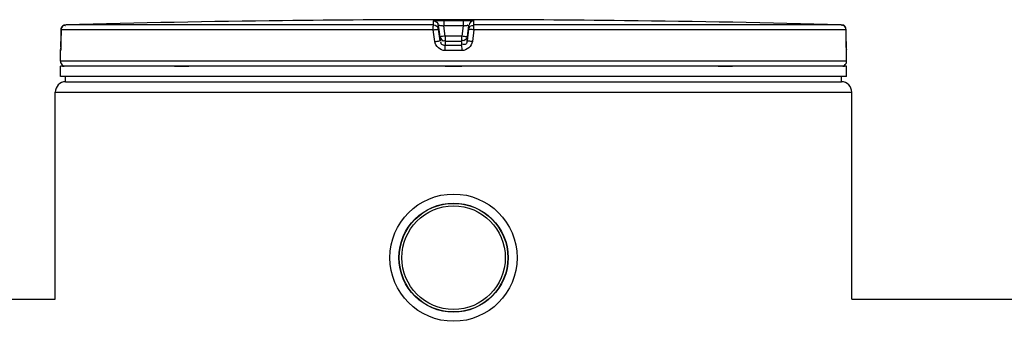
# Model space of a CAD drawing. Header units: millimetres. Extents: x 0 to 297, y 0 to 210.
# Tile 310 of 455: x 159.39 to 166.05, y 161.26 to 163.3. Entities that reach past the tile are written whole.
import ezdxf

# ---------------------------------------------------------------- set-up
doc = ezdxf.new("R2010")
doc.units = ezdxf.units.MM
doc.header["$LTSCALE"] = 16.335
doc.layers.get('0').update_dxf_attribs({"linetype": 'CONTINUOUS'})
doc.layers.add('01_GLOBAL', color=7, linetype='CONTINUOUS')
doc.layers.add('AXES_REF', color=7, linetype='CONTINUOUS')

msp = doc.modelspace()

# ---------------------------------------------------------------- linework, layer by layer
at = {"color": 9, "linetype": 'Continuous'}
for p, q in [((159.6903, 163.2634), (159.693, 163.263)), ((159.696, 163.2619), (159.6986, 163.2605)), ((162.1889, 163.2664), (159.7024, 163.2664)), ((162.1889, 163.2664), (162.1889, 163.2938)), ((162.2236, 163.2357), (162.2236, 163.2631)), ((162.2335, 163.1845), (162.2236, 163.2631)), ((162.2594, 163.2946), (162.2594, 163.2592)), ((162.2594, 163.2946), (162.3248, 163.2946)), ((162.2682, 163.1892), (162.2594, 163.2592)), ((162.3902, 163.2592), (162.2594, 163.2592)), ((162.3248, 163.2946), (162.3902, 163.2946)), ((162.3902, 163.2592), (162.3814, 163.1892)), ((162.3902, 163.2946), (162.3902, 163.2592)), ((162.426, 163.2631), (162.4161, 163.1845)), ((162.426, 163.2631), (162.426, 163.2357)), ((162.4607, 163.2938), (162.4607, 163.2664)), ((164.9472, 163.2664), (162.4607, 163.2664)), ((164.9535, 163.2619), (164.9509, 163.2605)), ((164.9565, 163.263), (164.9541, 163.2622)), ((159.6684, 163.2314), (159.6679, 163.1527)), ((159.6684, 163.2314), (159.6683, 163.2316)), ((162.1871, 163.2314), (159.6684, 163.2314)), ((162.1971, 163.1527), (162.1871, 163.2314)), ((162.2335, 163.157), (162.2236, 163.2357)), ((162.2335, 163.1845), (162.2335, 163.157)), ((162.2335, 163.1845), (162.2338, 163.1822)), ((162.3814, 163.1892), (162.2682, 163.1892)), ((162.2682, 163.1892), (162.2682, 163.1263)), ((162.3814, 163.1263), (162.3814, 163.1892)), ((162.4161, 163.1845), (162.4158, 163.1823)), ((162.426, 163.2357), (162.4161, 163.157)), ((162.4161, 163.157), (162.4161, 163.1845)), ((162.4625, 163.2314), (162.4525, 163.1527)), ((164.9812, 163.2314), (162.4625, 163.2314)), ((164.9812, 163.2314), (164.9813, 163.2317)), ((164.9817, 163.1527), (164.9812, 163.2314)), ((159.6679, 163.1527), (159.6678, 163.1529)), ((162.2678, 163.1538), (162.2682, 163.1538)), ((162.3814, 163.1538), (162.2682, 163.1538)), ((162.3248, 163.1263), (162.2682, 163.1263)), ((162.3814, 163.1263), (162.3248, 163.1263)), ((162.3818, 163.1538), (162.3814, 163.1538)), ((164.9817, 163.1527), (164.9818, 163.1529)), ((159.6654, 163.0913), (159.6648, 163.0913)), ((162.3248, 163.0913), (162.2674, 163.0913)), ((162.3822, 163.0913), (162.3248, 163.0913)), ((164.9848, 163.0913), (164.9842, 163.0913)), ((164.9848, 163.0205), (159.6648, 163.0205)), ((159.6788, 162.9869), (159.6901, 162.9869)), ((160.4374, 162.9869), (160.533, 162.9869)), ((162.2688, 162.9869), (162.3808, 162.9869)), ((164.1166, 162.9869), (164.2122, 162.9869)), ((164.9595, 162.9869), (164.9708, 162.9869))]:
    msp.add_line(p, q, dxfattribs=at)
at = {"color": 7, "linetype": 'Continuous'}
for p, q in [((161.2378, 163.2946), (161.1682, 163.2938)), ((161.2383, 163.2946), (161.2377, 163.2946)), ((163.4117, 163.2946), (163.4113, 163.2946)), ((163.4814, 163.2938), (163.4116, 163.2946)), ((159.6683, 163.2316), (159.6678, 163.1529)), ((164.9818, 163.1456), (164.9813, 163.2316)), ((159.6669, 163.1111), (159.6667, 163.1076)), ((159.667, 163.115), (159.6669, 163.1111)), ((159.6672, 163.1193), (159.667, 163.115)), ((159.6673, 163.1241), (159.6672, 163.1193)), ((159.6675, 163.1292), (159.6673, 163.1241)), ((159.6676, 163.1346), (159.6675, 163.1292)), ((159.6677, 163.1403), (159.6676, 163.1346)), ((159.6678, 163.1463), (159.6677, 163.1403)), ((159.6678, 163.1529), (159.6678, 163.1463)), ((164.9819, 163.1385), (164.9818, 163.147)), ((164.9821, 163.132), (164.9819, 163.14)), ((164.9822, 163.1257), (164.982, 163.1332)), ((164.9824, 163.1201), (164.9822, 163.127)), ((164.9825, 163.116), (164.9823, 163.1211)), ((164.9827, 163.1123), (164.9825, 163.1169)), ((164.9828, 163.1089), (164.9826, 163.1131)), ((164.983, 163.106), (164.9828, 163.1097)), ((159.6648, 163.0205), (159.6648, 163.0913)), ((159.6664, 163.1016), (159.6661, 163.0974)), ((159.6667, 163.1076), (159.6666, 163.1046)), ((164.9832, 163.1016), (164.9829, 163.1081)), ((164.9832, 163.1023), (164.983, 163.1046)), ((164.9833, 163.1004), (164.9832, 163.1023)), ((164.9848, 163.0205), (164.9848, 163.0913)), ((164.9848, 162.9855), (159.6648, 162.9855)), ((159.6648, 162.9155), (159.6648, 162.9855)), ((159.6788, 162.9855), (159.6788, 162.9869)), ((164.9708, 162.9855), (164.9708, 162.9869)), ((164.9848, 162.9155), (164.9848, 162.9855)), ((164.9848, 162.9155), (159.6648, 162.9155)), ((159.6998, 162.8805), (159.6998, 162.9155)), ((164.9498, 162.8805), (164.9498, 162.9155)), ((159.6998, 162.8805), (164.9498, 162.8805)), ((149.5498, 161.4105), (159.6298, 161.4105)), ((165.0198, 161.4105), (167.9108, 161.4105))]:
    msp.add_line(p, q, dxfattribs=at)
for points in [[(159.6666, 163.1046), (159.6664, 163.1021), (159.6664, 163.1016)], [(164.9835, 163.0979), (164.9835, 163.0978), (164.9835, 163.0974), (164.9836, 163.0972), (164.9836, 163.0973), (164.9835, 163.0975), (164.9835, 163.0978), (164.9835, 163.0983), (164.9834, 163.0989), (164.9834, 163.0995), (164.9833, 163.1004)]]:
    msp.add_lwpolyline(points, dxfattribs=at)
for radius in [0.4305, 0.3693]:
    msp.add_circle((162.3248, 161.6905), radius, dxfattribs=at)
for centre, radius, start, end in [((159.7033, 163.2314), 0.035, 91.48637, 179.62893), ((162.3248, 62.2016), 101.0987, 90.655486, 91.486369), ((162.3248, 62.203), 101.0975, 89.384203, 90.615797), ((162.3248, 62.203), 101.0974, 88.513625, 89.344519), ((164.9463, 163.2314), 0.035, 0.47139, 88.50968), ((159.6998, 163.0913), 0.035, 162.87448, 180), ((164.9498, 163.0913), 0.035, 0, 17.12748), ((159.6998, 163.0205), 0.035, 180, 235.73564), ((159.6879, 162.9869), 0.0091, 148.62171, 180), ((164.9498, 163.0205), 0.035, 304.26436, 360), ((164.9617, 162.9869), 0.0091, 0, 31.37829)]:
    msp.add_arc(centre, radius, start, end, dxfattribs=at)
at = {"color": 9, "linetype": 'Continuous'}
for centre, radius, start, end in [((159.6896, 163.2503), 0.0131, 87.11667, 91.61409), ((159.6891, 163.2474), 0.0161, 69.46016, 75.88686), ((159.6883, 163.2454), 0.0182, 65.01495, 69.48812), ((164.9614, 163.2449), 0.0188, 112.88125, 114.99326), ((164.9602, 163.2486), 0.0149, 101.41141, 104.25096), ((162.72, 159.5799), 3.6374, 97.13473, 97.414), ((162.2444, 161.9855), 1.2114, 82.65626, 83.31406), ((158.4565, 163.1587), 1.2114, 357.86319, 359.71517), ((166.2213, 163.16), 1.2396, 180.33773, 182.05938)]:
    msp.add_arc(centre, radius, start, end, dxfattribs=at)
for points in [[(159.6684, 163.2314), (159.6684, 163.2441), (159.6765, 163.2631), (159.6892, 163.2634)], [(162.1889, 163.2938), (162.2023, 163.2938), (162.224, 163.2779), (162.218, 163.2659)], [(162.1889, 163.2664), (162.2023, 163.2664), (162.224, 163.2506), (162.218, 163.2385)], [(162.4607, 163.2938), (162.4473, 163.2938), (162.4256, 163.2779), (162.4316, 163.2659)], [(162.426, 163.2357), (162.4276, 163.2491), (162.4461, 163.2686), (162.4573, 163.2611)], [(164.9812, 163.2314), (164.9812, 163.2431), (164.9758, 163.258), (164.965, 163.2624)], [(162.2674, 163.0913), (162.2363, 163.0913), (162.201, 163.1218), (162.1971, 163.1527)], [(162.4525, 163.1527), (162.4486, 163.1218), (162.4133, 163.0913), (162.3822, 163.0913)]]:
    msp.add_open_spline(points, degree=3, dxfattribs=at)
for points, knots in [([(162.1871, 163.2314), (162.1871, 163.2396), (162.1848, 163.2415), (162.1885, 163.262), (162.1887, 163.2605)], [0, 0, 0, 0, 0.846035, 1, 1, 1, 1]), ([(162.1889, 163.2938), (162.1889, 163.2956), (162.2, 163.292), (162.2179, 163.2974), (162.2428, 163.2946), (162.2594, 163.2946)], [0, 0, 0, 0, 0.077113, 0.294292, 1, 1, 1, 1]), ([(162.2236, 163.2631), (162.2236, 163.2655), (162.239, 163.2584), (162.2449, 163.2609), (162.2519, 163.26)], [0, 0, 0, 0, 0.254625, 1, 1, 1, 1]), ([(162.3902, 163.2946), (162.4068, 163.2946), (162.4317, 163.2974), (162.4497, 163.2921), (162.4607, 163.2956), (162.4607, 163.2938)], [0, 0, 0, 0, 0.706963, 0.92344, 1, 1, 1, 1]), ([(162.3902, 163.2592), (162.3985, 163.2602), (162.4033, 163.2607), (162.4248, 163.2633), (162.4193, 163.2624), (162.418, 163.2622)], [0, 0, 0, 0, 0.706753, 0.894885, 1, 1, 1, 1]), ([(162.4625, 163.2314), (162.4625, 163.2396), (162.4648, 163.2415), (162.4611, 163.262), (162.4609, 163.2605)], [0, 0, 0, 0, 0.846035, 1, 1, 1, 1]), ([(164.9609, 163.2634), (164.9603, 163.2635), (164.9591, 163.2635), (164.9578, 163.2633), (164.9572, 163.2632)], [0, 0, 0, 0, 0.489837, 1, 1, 1, 1]), ([(164.965, 163.2624), (164.9644, 163.2627), (164.963, 163.2631), (164.9616, 163.2634), (164.9609, 163.2634)], [0, 0, 0, 0, 0.498239, 1, 1, 1, 1]), ([(162.1871, 163.2314), (162.1957, 163.2328), (162.2003, 163.2339), (162.2235, 163.235), (162.2184, 163.2356), (162.2174, 163.2356)], [0, 0, 0, 0, 0.717881, 0.918652, 1, 1, 1, 1]), ([(162.2506, 163.187), (162.2463, 163.1864), (162.233, 163.1853), (162.2388, 163.1852), (162.2393, 163.1853)], [0, 0, 0, 0, 0.894651, 1, 1, 1, 1]), ([(162.4161, 163.1845), (162.4161, 163.186), (162.407, 163.184), (162.4033, 163.1864), (162.3992, 163.1869)], [0, 0, 0, 0, 0.272435, 1, 1, 1, 1]), ([(162.4625, 163.2314), (162.4539, 163.2328), (162.4493, 163.2339), (162.4262, 163.235), (162.4312, 163.2356), (162.4322, 163.2356)], [0, 0, 0, 0, 0.717881, 0.918652, 1, 1, 1, 1]), ([(159.667, 163.1136), (159.6668, 163.1081), (159.6644, 163.1033), (159.6674, 163.0913), (159.6654, 163.0913)], [0, 0, 0, 0, 0.733893, 1, 1, 1, 1]), ([(162.1971, 163.1527), (162.2057, 163.1538), (162.2102, 163.1543), (162.2333, 163.1572), (162.2283, 163.1564), (162.2274, 163.1563)], [0, 0, 0, 0, 0.719723, 0.92045, 1, 1, 1, 1]), ([(162.2682, 163.1263), (162.2603, 163.1263), (162.2434, 163.1275), (162.2375, 163.1469), (162.2408, 163.1529)], [0, 0, 0, 0, 0.535491, 1, 1, 1, 1]), ([(162.2674, 163.0913), (162.2675, 163.0996), (162.2665, 163.1011), (162.2681, 163.1219), (162.2681, 163.1204)], [0, 0, 0, 0, 0.849467, 1, 1, 1, 1]), ([(162.3822, 163.0913), (162.3822, 163.0996), (162.3832, 163.1011), (162.3815, 163.1219), (162.3815, 163.1204)], [0, 0, 0, 0, 0.849467, 1, 1, 1, 1]), ([(162.4161, 163.157), (162.4152, 163.1494), (162.4127, 163.1327), (162.3928, 163.13), (162.3874, 163.1341)], [0, 0, 0, 0, 0.53572, 1, 1, 1, 1]), ([(162.4525, 163.1527), (162.4439, 163.1538), (162.4394, 163.1543), (162.4163, 163.1572), (162.4213, 163.1564), (162.4223, 163.1563)], [0, 0, 0, 0, 0.719723, 0.92045, 1, 1, 1, 1]), ([(164.9842, 163.0913), (164.9822, 163.0913), (164.9854, 163.1042), (164.9827, 163.1094), (164.9825, 163.1155)], [0, 0, 0, 0, 0.250338, 1, 1, 1, 1]), ([(159.6654, 163.0913), (159.6654, 163.0924), (159.6655, 163.0945), (159.6658, 163.0967), (159.666, 163.0978)], [0, 0, 0, 0, 0.485545, 1, 1, 1, 1]), ([(164.9842, 163.0913), (164.9842, 163.0924), (164.9841, 163.0945), (164.9838, 163.0967), (164.9836, 163.0978)], [0, 0, 0, 0, 0.485542, 1, 1, 1, 1])]:
    msp.add_open_spline(points, degree=3, knots=knots, dxfattribs=at)
at = {"color": 7, "linetype": 'Continuous'}
for points in [[(162.2338, 163.1822), (162.2362, 163.1696), (162.2537, 163.152), (162.2645, 163.1589)], [(162.4158, 163.1823), (162.4134, 163.1697), (162.3959, 163.1519), (162.3851, 163.1589)]]:
    msp.add_open_spline(points, degree=3, dxfattribs=at)
at = {"layer": '01_GLOBAL', "color": 7, "linetype": 'Continuous'}
for p, q in [((159.6998, 162.8805), (164.9498, 162.8805)), ((159.6298, 161.4105), (159.6298, 162.8105)), ((165.0198, 161.4105), (165.0198, 162.8105))]:
    msp.add_line(p, q, dxfattribs=at)
at = {"layer": '01_GLOBAL', "color": 9, "linetype": 'Continuous'}
msp.add_line((159.6298, 162.8105), (165.0198, 162.8105), dxfattribs=at)
at = {"layer": '01_GLOBAL', "color": 7, "linetype": 'Continuous'}
for centre, start, end in [((159.6998, 162.8105), 90, 180), ((164.9498, 162.8105), 0, 90)]:
    msp.add_arc(centre, 0.07, start, end, dxfattribs=at)
at = {"layer": 'AXES_REF', "color": 7, "linetype": 'Continuous'}
for radius in [0.3675, 0.35]:
    msp.add_circle((162.3248, 161.6905), radius, dxfattribs=at)

doc.saveas('drawing.dxf')
